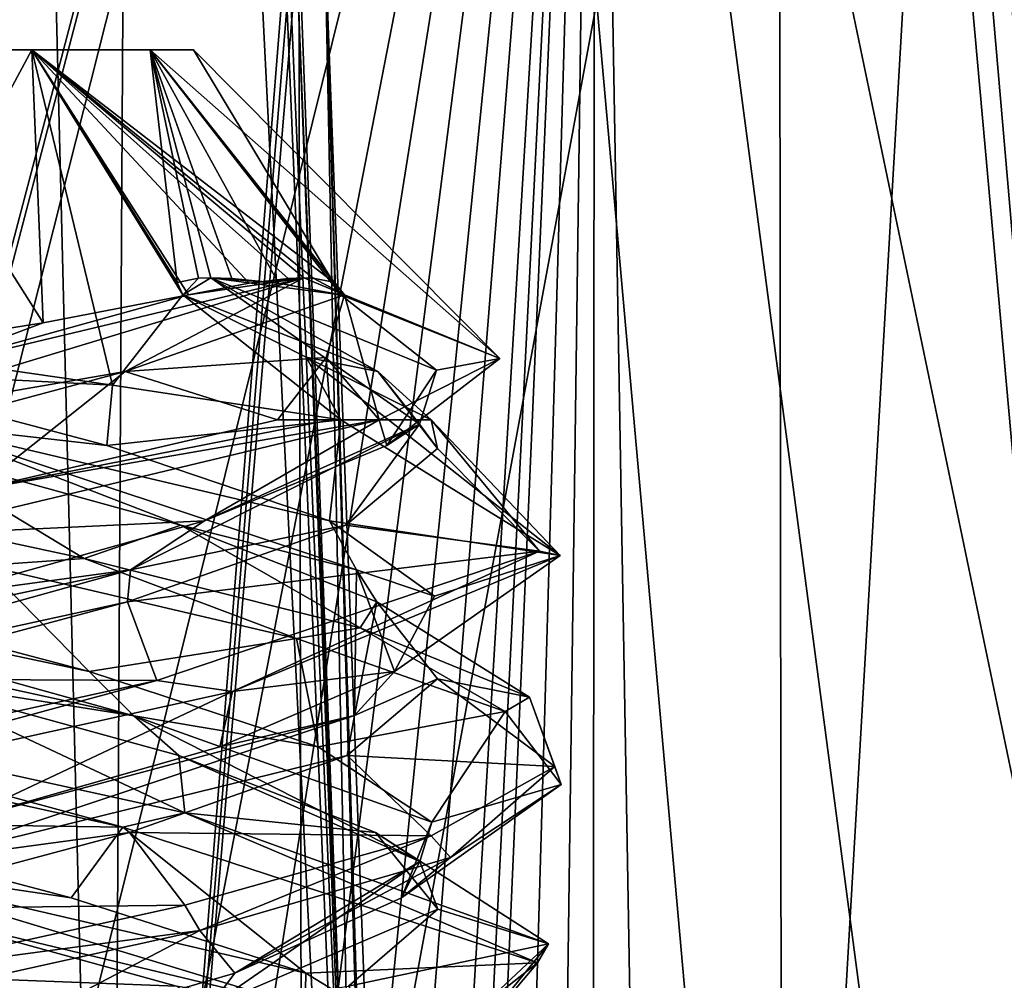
# Model space of a CAD drawing. Header units: millimetres. Extents: x -18.9 to 18.9, y -8.8 to 59.9.
# Tile 385 of 463: x 10.3 to 12.4, y 37 to 39.1. Entities that reach past the tile are written whole.
import ezdxf

# ---------------------------------------------------------------- set-up
doc = ezdxf.new("R2010")
doc.units = ezdxf.units.MM
doc.header["$LTSCALE"] = 65.185185
for name, color, linetype in [('1', 7, 'CONTINUOUS'), ('11', 7, 'CONTINUOUS'), ('18', 7, 'CONTINUOUS'), ('19', 7, 'CONTINUOUS'), ('21', 7, 'CONTINUOUS'), ('3292', 7, 'CONTINUOUS'), ('3294', 7, 'CONTINUOUS'), ('3297', 7, 'CONTINUOUS'), ('3360', 7, 'CONTINUOUS'), ('3361', 7, 'CONTINUOUS'), ('3362', 7, 'CONTINUOUS'), ('3363', 7, 'CONTINUOUS'), ('3364', 7, 'CONTINUOUS'), ('3365', 7, 'CONTINUOUS'), ('3366', 7, 'CONTINUOUS'), ('3367', 7, 'CONTINUOUS'), ('3368', 7, 'CONTINUOUS'), ('3369', 7, 'CONTINUOUS'), ('3370', 7, 'CONTINUOUS'), ('3371', 7, 'CONTINUOUS'), ('3449', 7, 'CONTINUOUS'), ('5', 7, 'CONTINUOUS'), ('6', 7, 'CONTINUOUS'), ('713', 7, 'CONTINUOUS'), ('831', 7, 'CONTINUOUS'), ('86', 7, 'CONTINUOUS')]:
    doc.layers.add(name, color=color, linetype=linetype)

msp = doc.modelspace()

# ---------------------------------------------------------------- linework, layer by layer
at = {"layer": '1', "color": 7, "linetype": 'Continuous'}
for points in [[(12.3539, 46.4439, 12.2533), (13.06, 34.4, 11.4977), (13.2439, 46.9853, 11.2854), (12.3539, 46.4439, 12.2533)], [(10.7201, 45.6315, 13.7055), (13.06, 34.4, 11.4977), (12.3539, 46.4439, 12.2533), (10.7201, 45.6315, 13.7055)], [(7.7341, 44.5793, 15.5867), (9.3979, 34.4, 14.6438), (10.7201, 45.6315, 13.7055), (7.7341, 44.5793, 15.5867)], [(9.3979, 34.4, 14.6438), (13.06, 34.4, 11.4977), (10.7201, 45.6315, 13.7055), (9.3979, 34.4, 14.6438)]]:
    msp.add_3dface(points, dxfattribs=at)
at = {"layer": '11', "color": 7, "linetype": 'Continuous'}
for points in [[(9.8924, 42.7348, -8.5961), (10.0099, 35.193, -8.8594), (11.5265, 41.3085, -8.6459), (9.8924, 42.7348, -8.5961)], [(10.0099, 35.193, -8.8594), (10.3368, 35.193, -8.8594), (11.5265, 41.3085, -8.6459), (10.0099, 35.193, -8.8594)], [(10.3368, 35.193, -8.8594), (10.5504, 35.1821, -8.8598), (11.5265, 41.3085, -8.6459), (10.3368, 35.193, -8.8594)], [(10.5504, 35.1821, -8.8598), (10.7384, 35.149, -8.861), (11.5265, 41.3085, -8.6459), (10.5504, 35.1821, -8.8598)], [(10.7384, 35.149, -8.861), (10.8982, 35.0931, -8.8629), (11.5265, 41.3085, -8.6459), (10.7384, 35.149, -8.861)], [(10.8982, 35.0931, -8.8629), (11.0245, 35.0139, -8.8657), (11.5265, 41.3085, -8.6459), (10.8982, 35.0931, -8.8629)], [(11.0245, 35.0139, -8.8657), (11.1347, 34.807, -8.8729), (11.5265, 41.3085, -8.6459), (11.0245, 35.0139, -8.8657)], [(11.1347, 34.807, -8.8729), (11.1457, 33.7634, -8.9094), (11.5265, 41.3085, -8.6459), (11.1347, 34.807, -8.8729)], [(11.1457, 33.7634, -8.9094), (11.1559, 32.793, -8.9433), (11.5265, 41.3085, -8.6459), (11.1457, 33.7634, -8.9094)], [(11.5265, 41.3085, -8.6459), (11.1559, 32.793, -8.9433), (11.2794, 32.793, -8.9433), (11.5265, 41.3085, -8.6459)], [(11.4107, 32.7797, -8.9437), (11.5265, 41.3085, -8.6459), (11.2794, 32.793, -8.9433), (11.4107, 32.7797, -8.9437)], [(11.5202, 32.7456, -8.9449), (11.5265, 41.3085, -8.6459), (11.4107, 32.7797, -8.9437), (11.5202, 32.7456, -8.9449)], [(11.6769, 32.6406, -8.9486), (11.5265, 41.3085, -8.6459), (11.5202, 32.7456, -8.9449), (11.6769, 32.6406, -8.9486)]]:
    msp.add_3dface(points, dxfattribs=at)
at = {"layer": '18', "color": 7, "linetype": 'Continuous'}
msp.add_3dface([(10.8911, 36.8636, -11.1739), (10.8859, 39.2459, -11.2877), (11.0069, 36.0245, -11.2506), (10.8911, 36.8636, -11.1739)], dxfattribs=at)
at = {"layer": '19', "color": 7, "linetype": 'Continuous'}
for points in [[(11.443, 50.0212, -8.2459), (13.4664, 26.593, -6.4296), (11.5189, 50.0468, -8.1379), (11.443, 50.0212, -8.2459)], [(11.5189, 50.0468, -8.1379), (13.4664, 26.593, -6.4296), (11.594, 50.0109, -8.0329), (11.5189, 50.0468, -8.1379)], [(11.3763, 49.8541, -8.3475), (13.4664, 26.593, -6.4296), (11.443, 50.0212, -8.2459), (11.3763, 49.8541, -8.3475)], [(11.594, 50.0109, -8.0329), (13.4664, 26.593, -6.4296), (12.0909, 49.4965, -7.2983), (11.594, 50.0109, -8.0329)], [(11.3763, 49.8541, -8.3475), (11.5265, 41.3085, -8.6459), (13.4664, 26.593, -6.4296), (11.3763, 49.8541, -8.3475)], [(12.0909, 49.4965, -7.2983), (13.4664, 26.593, -6.4296), (12.5466, 48.9548, -6.5246), (12.0909, 49.4965, -7.2983)], [(11.5265, 41.3085, -8.6459), (11.6769, 32.6406, -8.9486), (13.4664, 26.593, -6.4296), (11.5265, 41.3085, -8.6459)]]:
    msp.add_3dface(points, dxfattribs=at)
at = {"layer": '21', "color": 7, "linetype": 'Continuous'}
for points in [[(11.9151, 48.089, 10.4082), (11.9323, 34.593, 10.9974), (10.7717, 47.6233, 11.0562), (11.9151, 48.089, 10.4082)], [(12.7048, 47.9549, 9.2417), (11.9323, 34.593, 10.9974), (11.9151, 48.089, 10.4082), (12.7048, 47.9549, 9.2417)], [(13.2306, 34.593, 9.1214), (11.9323, 34.593, 10.9974), (12.7048, 47.9549, 9.2417), (13.2306, 34.593, 9.1214)], [(11.9323, 34.593, 10.9974), (9.7348, 34.593, 11.6106), (10.7717, 47.6233, 11.0562), (11.9323, 34.593, 10.9974)], [(10.7717, 47.6233, 11.0562), (9.7348, 34.593, 11.6106), (10.0979, 47.1737, 11.1784), (10.7717, 47.6233, 11.0562)]]:
    msp.add_3dface(points, dxfattribs=at)
at = {"layer": '3292', "color": 7, "linetype": 'Continuous'}
for points in [[(9.9586, 39, 7.6562), (9.9586, 39, 9.0562), (10.3087, 39, 8.9622), (9.9586, 39, 7.6562)], [(10.3087, 39, 7.7503), (9.9586, 39, 7.6562), (10.3087, 39, 8.9622), (10.3087, 39, 7.7503)], [(10.5646, 39, 8.0061), (10.3087, 39, 7.7503), (10.5646, 39, 8.7064), (10.5646, 39, 8.0061)], [(10.5646, 39, 8.7064), (10.3087, 39, 7.7503), (10.3087, 39, 8.9622), (10.5646, 39, 8.7064)], [(10.6586, 39, 8.3562), (10.5646, 39, 8.0061), (10.5646, 39, 8.7064), (10.6586, 39, 8.3562)]]:
    msp.add_3dface(points, dxfattribs=at)
at = {"layer": '3294', "color": 7, "linetype": 'Continuous'}
for points in [[(11.0601, 38.2, 9.3744), (10.1873, 38.0487, 9.8387), (10.0147, 37.9494, 9.8552), (11.0601, 38.2, 9.3744)], [(10.8403, 38.2, 9.5698), (10.1873, 38.0487, 9.8387), (10.955, 38.2, 9.4775), (10.8403, 38.2, 9.5698)], [(10.955, 38.2, 9.4775), (10.1873, 38.0487, 9.8387), (11.0601, 38.2, 9.3744), (10.955, 38.2, 9.4775)], [(10.9768, 38.2, 7.2548), (11.0798, 38.2, 7.3599), (11.4514, 37.9063, 8.5032), (10.9768, 38.2, 7.2548)], [(11.0798, 38.2, 7.3599), (11.1721, 38.2, 7.4746), (11.4514, 37.9063, 8.5032), (11.0798, 38.2, 7.3599)], [(11.1721, 38.2, 7.4746), (11.4064, 37.9158, 8.7484), (11.4514, 37.9063, 8.5032), (11.1721, 38.2, 7.4746)], [(11.4064, 37.9158, 8.7484), (10.5789, 37.6357, 9.722), (10.7424, 37.6125, 9.6352), (11.4064, 37.9158, 8.7484)], [(11.4514, 37.9063, 8.5032), (11.4064, 37.9158, 8.7484), (10.7424, 37.6125, 9.6352), (11.4514, 37.9063, 8.5032)], [(10.5789, 37.6357, 9.722), (9.2984, 37.3549, 9.7031), (9.4119, 37.3188, 9.7531), (10.5789, 37.6357, 9.722)], [(10.7424, 37.6125, 9.6352), (10.5789, 37.6357, 9.722), (9.4119, 37.3188, 9.7531), (10.7424, 37.6125, 9.6352)]]:
    msp.add_3dface(points, dxfattribs=at)
at = {"layer": '3297', "color": 7, "linetype": 'Continuous'}
for points in [[(10.3087, 39, 8.9622), (9.9586, 39, 9.0562), (10.3331, 38.41, 9.5906), (10.3087, 39, 8.9622)], [(9.9586, 39, 9.0562), (9.9586, 38.3506, 9.7057), (10.3331, 38.41, 9.5906), (9.9586, 39, 9.0562)], [(9.9586, 39, 7.6562), (10.3087, 39, 7.7503), (9.9586, 38.3506, 7.0068), (9.9586, 39, 7.6562)], [(9.9586, 38.3506, 7.0068), (10.3087, 39, 7.7503), (10.4831, 38.2745, 7.0308), (9.9586, 38.3506, 7.0068)], [(10.3087, 39, 7.7503), (10.5646, 39, 8.0061), (10.6232, 38.4973, 7.3539), (10.3087, 39, 7.7503)], [(10.4831, 38.2745, 7.0308), (10.3087, 39, 7.7503), (10.6355, 38.4706, 7.33), (10.4831, 38.2745, 7.0308)], [(10.6355, 38.4706, 7.33), (10.3087, 39, 7.7503), (10.6232, 38.4973, 7.3539), (10.6355, 38.4706, 7.33)], [(10.5646, 39, 8.7064), (10.3087, 39, 8.9622), (10.9608, 38.4974, 9.0209), (10.5646, 39, 8.7064)], [(10.9608, 38.4974, 9.0209), (10.3087, 39, 8.9622), (10.9174, 38.506, 9.0677), (10.9608, 38.4974, 9.0209)], [(10.9174, 38.506, 9.0677), (10.3087, 39, 8.9622), (10.8968, 38.5067, 9.0936), (10.9174, 38.506, 9.0677)], [(10.8968, 38.5067, 9.0936), (10.3087, 39, 8.9622), (10.8628, 38.5054, 9.1369), (10.8968, 38.5067, 9.0936)], [(10.8628, 38.5054, 9.1369), (10.3087, 39, 8.9622), (10.7789, 38.4954, 9.2383), (10.8628, 38.5054, 9.1369)], [(10.7789, 38.4954, 9.2383), (10.3087, 39, 8.9622), (10.6476, 38.4706, 9.3744), (10.7789, 38.4954, 9.2383)], [(10.6476, 38.4706, 9.3744), (10.3087, 39, 8.9622), (10.3331, 38.41, 9.5906), (10.6476, 38.4706, 9.3744)], [(10.5646, 39, 8.0061), (10.6586, 39, 8.3562), (10.9767, 38.4706, 7.6672), (10.5646, 39, 8.0061)], [(10.6232, 38.4973, 7.3539), (10.5646, 39, 8.0061), (10.6688, 38.506, 7.3964), (10.6232, 38.4973, 7.3539)], [(10.6688, 38.506, 7.3964), (10.5646, 39, 8.0061), (10.6959, 38.5067, 7.418), (10.6688, 38.506, 7.3964)], [(10.6959, 38.5067, 7.418), (10.5646, 39, 8.0061), (10.741, 38.5053, 7.4534), (10.6959, 38.5067, 7.418)], [(10.741, 38.5053, 7.4534), (10.5646, 39, 8.0061), (10.8424, 38.4952, 7.5375), (10.741, 38.5053, 7.4534)], [(10.8424, 38.4952, 7.5375), (10.5646, 39, 8.0061), (10.9767, 38.4706, 7.6672), (10.8424, 38.4952, 7.5375)], [(10.6586, 39, 8.3562), (10.5646, 39, 8.7064), (11.3205, 38.3327, 8.4769), (10.6586, 39, 8.3562)], [(11.3205, 38.3327, 8.4769), (10.5646, 39, 8.7064), (10.9848, 38.4706, 9.0332), (11.3205, 38.3327, 8.4769)], [(10.9848, 38.4706, 9.0332), (10.5646, 39, 8.7064), (10.9608, 38.4974, 9.0209), (10.9848, 38.4706, 9.0332)], [(10.9767, 38.4706, 7.6672), (10.6586, 39, 8.3562), (11.3205, 38.3327, 8.4769), (10.9767, 38.4706, 7.6672)], [(10.9768, 38.2, 7.2548), (10.4831, 38.2745, 7.0308), (10.6355, 38.4706, 7.33), (10.9768, 38.2, 7.2548)], [(10.902, 38.3351, 7.3698), (10.9768, 38.2, 7.2548), (10.6355, 38.4706, 7.33), (10.902, 38.3351, 7.3698)], [(10.945, 38.335, 9.2997), (11.0601, 38.2, 9.3744), (10.9848, 38.4706, 9.0332), (10.945, 38.335, 9.2997)], [(11.0601, 38.2, 9.3744), (11.3205, 38.3327, 8.4769), (10.9848, 38.4706, 9.0332), (11.0601, 38.2, 9.3744)], [(10.8403, 38.2, 9.5698), (10.955, 38.2, 9.4775), (10.945, 38.335, 9.2997), (10.8403, 38.2, 9.5698)], [(11.1721, 38.2, 7.4746), (11.0798, 38.2, 7.3599), (10.902, 38.3351, 7.3698), (11.1721, 38.2, 7.4746)], [(11.0798, 38.2, 7.3599), (10.9768, 38.2, 7.2548), (10.902, 38.3351, 7.3698), (11.0798, 38.2, 7.3599)], [(10.955, 38.2, 9.4775), (11.0601, 38.2, 9.3744), (10.945, 38.335, 9.2997), (10.955, 38.2, 9.4775)]]:
    msp.add_3dface(points, dxfattribs=at)
at = {"layer": '3360', "color": 7, "linetype": 'Continuous'}
for points in [[(10.4217, 37.9001, 6.9295), (9.7236, 38.0501, 6.8748), (10.0281, 38.1382, 7.1288), (10.4217, 37.9001, 6.9295)], [(10.6309, 37.9721, 7.327), (10.4217, 37.9001, 6.9295), (10.0281, 38.1382, 7.1288), (10.6309, 37.9721, 7.327)], [(11.019, 37.7501, 7.2953), (10.4217, 37.9001, 6.9295), (10.6309, 37.9721, 7.327), (11.019, 37.7501, 7.2953)], [(11.0546, 37.8059, 7.7995), (11.019, 37.7501, 7.2953), (10.6309, 37.9721, 7.327), (11.0546, 37.8059, 7.7995)], [(11.3851, 37.6, 7.8925), (11.019, 37.7501, 7.2953), (11.0546, 37.8059, 7.7995), (11.3851, 37.6, 7.8925)], [(11.1863, 37.6397, 8.4203), (11.3851, 37.6, 7.8925), (11.0546, 37.8059, 7.7995), (11.1863, 37.6397, 8.4203)], [(10.9908, 37.4735, 9.024), (11.4401, 37.45, 8.5908), (11.1863, 37.6397, 8.4203), (10.9908, 37.4735, 9.024)], [(11.4401, 37.45, 8.5908), (11.3851, 37.6, 7.8925), (11.1863, 37.6397, 8.4203), (11.4401, 37.45, 8.5908)], [(10.5202, 37.3073, 9.4498), (11.1721, 37.3, 9.2379), (10.9908, 37.4735, 9.024), (10.5202, 37.3073, 9.4498)], [(11.1721, 37.3, 9.2379), (11.4401, 37.45, 8.5908), (10.9908, 37.4735, 9.024), (11.1721, 37.3, 9.2379)], [(9.9, 37.1411, 9.5842), (10.6395, 37.15, 9.6928), (10.5202, 37.3073, 9.4498), (9.9, 37.1411, 9.5842)], [(10.6395, 37.15, 9.6928), (11.1721, 37.3, 9.2379), (10.5202, 37.3073, 9.4498), (10.6395, 37.15, 9.6928)], [(9.9586, 37, 9.8562), (10.6395, 37.15, 9.6928), (9.9, 37.1411, 9.5842), (9.9586, 37, 9.8562)]]:
    msp.add_3dface(points, dxfattribs=at)
at = {"layer": '3361', "color": 7, "linetype": 'Continuous'}
for points in [[(10.4706, 38.1445, 7.2386), (10.0643, 38.1905, 7.1676), (9.8571, 38.3076, 7.1311), (10.4706, 38.1445, 7.2386)], [(10.6309, 37.9721, 7.327), (10.0281, 38.1382, 7.1288), (10.0643, 38.1905, 7.1676), (10.6309, 37.9721, 7.327)], [(10.6309, 37.9721, 7.327), (10.0643, 38.1905, 7.1676), (11.0105, 37.8753, 7.7928), (10.6309, 37.9721, 7.327)], [(11.0105, 37.8753, 7.7928), (10.0643, 38.1905, 7.1676), (10.9527, 37.9814, 7.6331), (11.0105, 37.8753, 7.7928)], [(10.9527, 37.9814, 7.6331), (10.0643, 38.1905, 7.1676), (10.4706, 38.1445, 7.2386), (10.9527, 37.9814, 7.6331)], [(11.0546, 37.8059, 7.7995), (10.6309, 37.9721, 7.327), (11.0105, 37.8753, 7.7928), (11.0546, 37.8059, 7.7995)], [(11.1796, 37.8184, 8.2132), (11.0105, 37.8753, 7.7928), (10.9527, 37.9814, 7.6331), (11.1796, 37.8184, 8.2132)], [(11.0546, 37.8059, 7.7995), (11.0105, 37.8753, 7.7928), (11.0065, 37.56, 8.927), (11.0546, 37.8059, 7.7995)], [(11.0065, 37.56, 8.927), (11.0105, 37.8753, 7.7928), (11.0929, 37.6553, 8.8301), (11.0065, 37.56, 8.927)], [(11.0929, 37.6553, 8.8301), (11.0105, 37.8753, 7.7928), (11.1796, 37.8184, 8.2132), (11.0929, 37.6553, 8.8301)], [(11.1863, 37.6397, 8.4203), (11.0546, 37.8059, 7.7995), (11.0065, 37.56, 8.927), (11.1863, 37.6397, 8.4203)], [(10.715, 37.4922, 9.3253), (11.0065, 37.56, 8.927), (11.0929, 37.6553, 8.8301), (10.715, 37.4922, 9.3253)], [(10.9908, 37.4735, 9.024), (11.1863, 37.6397, 8.4203), (11.0065, 37.56, 8.927), (10.9908, 37.4735, 9.024)], [(10.9908, 37.4735, 9.024), (11.0065, 37.56, 8.927), (10.056, 37.2448, 9.5455), (10.9908, 37.4735, 9.024)], [(10.056, 37.2448, 9.5455), (11.0065, 37.56, 8.927), (10.1429, 37.3292, 9.5717), (10.056, 37.2448, 9.5455)], [(10.1429, 37.3292, 9.5717), (11.0065, 37.56, 8.927), (10.715, 37.4922, 9.3253), (10.1429, 37.3292, 9.5717)], [(10.5202, 37.3073, 9.4498), (10.9908, 37.4735, 9.024), (10.056, 37.2448, 9.5455), (10.5202, 37.3073, 9.4498)], [(9.9, 37.1411, 9.5842), (10.5202, 37.3073, 9.4498), (10.056, 37.2448, 9.5455), (9.9, 37.1411, 9.5842)]]:
    msp.add_3dface(points, dxfattribs=at)
at = {"layer": '3362', "color": 7, "linetype": 'Continuous'}
for points in [[(9.9586, 38.3506, 7.0068), (10.4831, 38.2745, 7.0308), (9.8571, 38.3076, 7.1311), (9.9586, 38.3506, 7.0068)], [(10.4831, 38.2745, 7.0308), (10.4706, 38.1445, 7.2386), (9.8571, 38.3076, 7.1311), (10.4831, 38.2745, 7.0308)], [(10.4831, 38.2745, 7.0308), (10.9768, 38.2, 7.2548), (10.4706, 38.1445, 7.2386), (10.4831, 38.2745, 7.0308)], [(10.9768, 38.2, 7.2548), (10.9527, 37.9814, 7.6331), (10.4706, 38.1445, 7.2386), (10.9768, 38.2, 7.2548)], [(10.9768, 38.2, 7.2548), (11.4514, 37.9063, 8.5032), (10.9527, 37.9814, 7.6331), (10.9768, 38.2, 7.2548)], [(11.4514, 37.9063, 8.5032), (11.1796, 37.8184, 8.2132), (10.9527, 37.9814, 7.6331), (11.4514, 37.9063, 8.5032)], [(11.4514, 37.9063, 8.5032), (10.7424, 37.6125, 9.6352), (11.0929, 37.6553, 8.8301), (11.4514, 37.9063, 8.5032)], [(11.4514, 37.9063, 8.5032), (11.0929, 37.6553, 8.8301), (11.1796, 37.8184, 8.2132), (11.4514, 37.9063, 8.5032)], [(10.7424, 37.6125, 9.6352), (10.715, 37.4922, 9.3253), (11.0929, 37.6553, 8.8301), (10.7424, 37.6125, 9.6352)], [(10.7424, 37.6125, 9.6352), (9.4119, 37.3188, 9.7531), (10.1429, 37.3292, 9.5717), (10.7424, 37.6125, 9.6352)], [(10.7424, 37.6125, 9.6352), (10.1429, 37.3292, 9.5717), (10.715, 37.4922, 9.3253), (10.7424, 37.6125, 9.6352)]]:
    msp.add_3dface(points, dxfattribs=at)
at = {"layer": '3363', "color": 7, "linetype": 'Continuous'}
for points in [[(10.902, 38.3351, 7.3698), (10.6355, 38.4706, 7.33), (11.0571, 38.3044, 7.8044), (10.902, 38.3351, 7.3698)], [(11.1721, 38.2, 7.4746), (10.902, 38.3351, 7.3698), (11.0571, 38.3044, 7.8044), (11.1721, 38.2, 7.4746)], [(11.186, 38.1382, 8.4257), (11.1721, 38.2, 7.4746), (11.0571, 38.3044, 7.8044), (11.186, 38.1382, 8.4257)], [(11.4064, 37.9158, 8.7484), (11.1721, 38.2, 7.4746), (11.186, 38.1382, 8.4257), (11.4064, 37.9158, 8.7484)], [(10.9878, 37.9721, 9.0286), (11.4064, 37.9158, 8.7484), (11.186, 38.1382, 8.4257), (10.9878, 37.9721, 9.0286)], [(10.5154, 37.8059, 9.4523), (11.4064, 37.9158, 8.7484), (10.9878, 37.9721, 9.0286), (10.5154, 37.8059, 9.4523)], [(10.5789, 37.6357, 9.722), (11.4064, 37.9158, 8.7484), (10.5154, 37.8059, 9.4523), (10.5789, 37.6357, 9.722)], [(9.8946, 37.6397, 9.5839), (10.5789, 37.6357, 9.722), (10.5154, 37.8059, 9.4523), (9.8946, 37.6397, 9.5839)], [(9.2984, 37.3549, 9.7031), (10.5789, 37.6357, 9.722), (9.8946, 37.6397, 9.5839), (9.2984, 37.3549, 9.7031)]]:
    msp.add_3dface(points, dxfattribs=at)
at = {"layer": '3364', "color": 7, "linetype": 'Continuous'}
for points in [[(10.6355, 38.4706, 7.33), (10.6232, 38.4973, 7.3539), (10.6688, 38.506, 7.3964), (10.6355, 38.4706, 7.33)], [(10.6355, 38.4706, 7.33), (10.6688, 38.506, 7.3964), (10.6959, 38.5067, 7.418), (10.6355, 38.4706, 7.33)], [(10.6355, 38.4706, 7.33), (10.6959, 38.5067, 7.418), (11.0571, 38.3044, 7.8044), (10.6355, 38.4706, 7.33)], [(10.6959, 38.5067, 7.418), (10.741, 38.5053, 7.4534), (10.8424, 38.4952, 7.5375), (10.6959, 38.5067, 7.418)], [(10.6959, 38.5067, 7.418), (10.8424, 38.4952, 7.5375), (10.9767, 38.4706, 7.6672), (10.6959, 38.5067, 7.418)], [(10.6959, 38.5067, 7.418), (10.9767, 38.4706, 7.6672), (11.1837, 38.3076, 8.2547), (10.6959, 38.5067, 7.418)], [(11.0571, 38.3044, 7.8044), (10.6959, 38.5067, 7.418), (11.1471, 38.1904, 8.4622), (11.0571, 38.3044, 7.8044)], [(11.1471, 38.1904, 8.4622), (10.6959, 38.5067, 7.418), (11.1837, 38.3076, 8.2547), (11.1471, 38.1904, 8.4622)], [(11.186, 38.1382, 8.4257), (11.0571, 38.3044, 7.8044), (11.1471, 38.1904, 8.4622), (11.186, 38.1382, 8.4257)], [(11.0762, 38.1445, 8.8683), (11.1471, 38.1904, 8.4622), (11.1837, 38.3076, 8.2547), (11.0762, 38.1445, 8.8683)], [(10.9878, 37.9721, 9.0286), (11.1471, 38.1904, 8.4622), (10.5217, 37.8752, 9.4083), (10.9878, 37.9721, 9.0286)], [(10.5217, 37.8752, 9.4083), (11.1471, 38.1904, 8.4622), (10.6817, 37.9814, 9.3504), (10.5217, 37.8752, 9.4083)], [(10.6817, 37.9814, 9.3504), (11.1471, 38.1904, 8.4622), (11.0762, 38.1445, 8.8683), (10.6817, 37.9814, 9.3504)], [(10.9878, 37.9721, 9.0286), (11.186, 38.1382, 8.4257), (11.1471, 38.1904, 8.4622), (10.9878, 37.9721, 9.0286)], [(10.1016, 37.8184, 9.5773), (10.5217, 37.8752, 9.4083), (10.6817, 37.9814, 9.3504), (10.1016, 37.8184, 9.5773)], [(10.5154, 37.8059, 9.4523), (10.9878, 37.9721, 9.0286), (10.5217, 37.8752, 9.4083), (10.5154, 37.8059, 9.4523)], [(10.5154, 37.8059, 9.4523), (10.5217, 37.8752, 9.4083), (9.3876, 37.5599, 9.4041), (10.5154, 37.8059, 9.4523)], [(9.3876, 37.5599, 9.4041), (10.5217, 37.8752, 9.4083), (9.4847, 37.6553, 9.4906), (9.3876, 37.5599, 9.4041)], [(9.4847, 37.6553, 9.4906), (10.5217, 37.8752, 9.4083), (10.1016, 37.8184, 9.5773), (9.4847, 37.6553, 9.4906)], [(9.8946, 37.6397, 9.5839), (10.5154, 37.8059, 9.4523), (9.3876, 37.5599, 9.4041), (9.8946, 37.6397, 9.5839)]]:
    msp.add_3dface(points, dxfattribs=at)
at = {"layer": '3365', "color": 7, "linetype": 'Continuous'}
for points in [[(10.9767, 38.4706, 7.6672), (11.3205, 38.3327, 8.4769), (11.1837, 38.3076, 8.2547), (10.9767, 38.4706, 7.6672)], [(11.3205, 38.3327, 8.4769), (11.0601, 38.2, 9.3744), (11.0762, 38.1445, 8.8683), (11.3205, 38.3327, 8.4769)], [(11.3205, 38.3327, 8.4769), (11.0762, 38.1445, 8.8683), (11.1837, 38.3076, 8.2547), (11.3205, 38.3327, 8.4769)], [(11.0601, 38.2, 9.3744), (10.0147, 37.9494, 9.8552), (10.6817, 37.9814, 9.3504), (11.0601, 38.2, 9.3744)], [(11.0601, 38.2, 9.3744), (10.6817, 37.9814, 9.3504), (11.0762, 38.1445, 8.8683), (11.0601, 38.2, 9.3744)], [(10.0147, 37.9494, 9.8552), (10.1016, 37.8184, 9.5773), (10.6817, 37.9814, 9.3504), (10.0147, 37.9494, 9.8552)]]:
    msp.add_3dface(points, dxfattribs=at)
at = {"layer": '3366', "color": 7, "linetype": 'Continuous'}
for points in [[(10.945, 38.335, 9.2997), (10.9848, 38.4706, 9.0332), (10.5105, 38.3044, 9.4548), (10.945, 38.335, 9.2997)], [(10.8403, 38.2, 9.5698), (10.945, 38.335, 9.2997), (10.5105, 38.3044, 9.4548), (10.8403, 38.2, 9.5698)], [(9.8891, 38.1382, 9.5836), (10.1873, 38.0487, 9.8387), (10.5105, 38.3044, 9.4548), (9.8891, 38.1382, 9.5836)], [(10.1873, 38.0487, 9.8387), (10.8403, 38.2, 9.5698), (10.5105, 38.3044, 9.4548), (10.1873, 38.0487, 9.8387)], [(10.6217, 36.9749, 7.3211), (9.9586, 37, 6.8562), (10.0171, 37.1411, 7.1283), (10.6217, 36.9749, 7.3211)], [(11.032, 36.7462, 7.3085), (9.9586, 37, 6.8562), (10.6217, 36.9749, 7.3211), (11.032, 36.7462, 7.3085)]]:
    msp.add_3dface(points, dxfattribs=at)
at = {"layer": '3367', "color": 7, "linetype": 'Continuous'}
for points in [[(10.5105, 38.3044, 9.4548), (10.8968, 38.5067, 9.0936), (9.8529, 38.1905, 9.5448), (10.5105, 38.3044, 9.4548)], [(9.8529, 38.1905, 9.5448), (10.8968, 38.5067, 9.0936), (10.0601, 38.3076, 9.5814), (9.8529, 38.1905, 9.5448)], [(10.8968, 38.5067, 9.0936), (10.6476, 38.4706, 9.3744), (10.0601, 38.3076, 9.5814), (10.8968, 38.5067, 9.0936)], [(10.9848, 38.4706, 9.0332), (10.8968, 38.5067, 9.0936), (10.5105, 38.3044, 9.4548), (10.9848, 38.4706, 9.0332)], [(10.8968, 38.5067, 9.0936), (10.7789, 38.4954, 9.2383), (10.6476, 38.4706, 9.3744), (10.8968, 38.5067, 9.0936)], [(10.8968, 38.5067, 9.0936), (10.8628, 38.5054, 9.1369), (10.7789, 38.4954, 9.2383), (10.8968, 38.5067, 9.0936)], [(10.9848, 38.4706, 9.0332), (10.9174, 38.506, 9.0677), (10.8968, 38.5067, 9.0936), (10.9848, 38.4706, 9.0332)], [(10.9848, 38.4706, 9.0332), (10.9608, 38.4974, 9.0209), (10.9174, 38.506, 9.0677), (10.9848, 38.4706, 9.0332)], [(9.8891, 38.1382, 9.5836), (10.5105, 38.3044, 9.4548), (9.8529, 38.1905, 9.5448), (9.8891, 38.1382, 9.5836)], [(10.3937, 37.1661, 7.2065), (9.8612, 37.2448, 7.1669), (9.7742, 37.3292, 7.1408), (10.3937, 37.1661, 7.2065)], [(10.0171, 37.1411, 7.1283), (9.8612, 37.2448, 7.1669), (10.8997, 36.9295, 7.6226), (10.0171, 37.1411, 7.1283)], [(10.8997, 36.9295, 7.6226), (9.8612, 37.2448, 7.1669), (10.9014, 37.003, 7.5674), (10.8997, 36.9295, 7.6226)], [(10.9014, 37.003, 7.5674), (9.8612, 37.2448, 7.1669), (10.3937, 37.1661, 7.2065), (10.9014, 37.003, 7.5674)], [(10.6217, 36.9749, 7.3211), (10.0171, 37.1411, 7.1283), (10.8997, 36.9295, 7.6226), (10.6217, 36.9749, 7.3211)], [(11.1671, 36.84, 8.1308), (10.8997, 36.9295, 7.6226), (10.9014, 37.003, 7.5674), (11.1671, 36.84, 8.1308)]]:
    msp.add_3dface(points, dxfattribs=at)
at = {"layer": '3368', "color": 7, "linetype": 'Continuous'}
for points in [[(10.6476, 38.4706, 9.3744), (10.3331, 38.41, 9.5906), (10.0601, 38.3076, 9.5814), (10.6476, 38.4706, 9.3744)], [(10.3331, 38.41, 9.5906), (9.9586, 38.3506, 9.7057), (10.0601, 38.3076, 9.5814), (10.3331, 38.41, 9.5906)], [(10.5053, 37.3188, 6.9594), (9.7742, 37.3292, 7.1408), (9.1747, 37.6125, 7.0773), (10.5053, 37.3188, 6.9594)], [(10.3937, 37.1661, 7.2065), (9.7742, 37.3292, 7.1408), (10.5053, 37.3188, 6.9594), (10.3937, 37.1661, 7.2065)], [(10.9014, 37.003, 7.5674), (10.3937, 37.1661, 7.2065), (10.5053, 37.3188, 6.9594), (10.9014, 37.003, 7.5674)], [(11.4023, 37.025, 7.9492), (10.9014, 37.003, 7.5674), (10.5053, 37.3188, 6.9594), (11.4023, 37.025, 7.9492)], [(11.1671, 36.84, 8.1308), (10.9014, 37.003, 7.5674), (11.4023, 37.025, 7.9492), (11.1671, 36.84, 8.1308)], [(11.1545, 36.7312, 9.2617), (11.1671, 36.84, 8.1308), (11.4023, 37.025, 7.9492), (11.1545, 36.7312, 9.2617)]]:
    msp.add_3dface(points, dxfattribs=at)
at = {"layer": '3369', "color": 7, "linetype": 'Continuous'}
for points in [[(10.6396, 37.35, 7.0198), (9.3484, 37.6333, 6.9859), (10.0226, 37.6397, 7.1285), (10.6396, 37.35, 7.0198)], [(10.6263, 37.4735, 7.324), (10.6396, 37.35, 7.0198), (10.0226, 37.6397, 7.1285), (10.6263, 37.4735, 7.324)], [(11.0521, 37.3073, 7.7946), (10.6396, 37.35, 7.0198), (10.6263, 37.4735, 7.324), (11.0521, 37.3073, 7.7946)], [(11.4258, 37.0666, 8.0445), (10.6396, 37.35, 7.0198), (11.0521, 37.3073, 7.7946), (11.4258, 37.0666, 8.0445)], [(11.1866, 37.1411, 8.4148), (11.4258, 37.0666, 8.0445), (11.0521, 37.3073, 7.7946), (11.1866, 37.1411, 8.4148)], [(10.9938, 36.9749, 9.0194), (11.4258, 37.0666, 8.0445), (11.1866, 37.1411, 8.4148), (10.9938, 36.9749, 9.0194)], [(11.1242, 36.7833, 9.3003), (11.4258, 37.0666, 8.0445), (10.9938, 36.9749, 9.0194), (11.1242, 36.7833, 9.3003)]]:
    msp.add_3dface(points, dxfattribs=at)
at = {"layer": '3370', "color": 7, "linetype": 'Continuous'}
for points in [[(9.4018, 37.8059, 7.2602), (9.3954, 37.8752, 7.3042), (10.5295, 37.5599, 7.3084), (9.4018, 37.8059, 7.2602)], [(10.5295, 37.5599, 7.3084), (9.3954, 37.8752, 7.3042), (10.4324, 37.6553, 7.2219), (10.5295, 37.5599, 7.3084)], [(10.4324, 37.6553, 7.2219), (9.3954, 37.8752, 7.3042), (9.8156, 37.8184, 7.1352), (10.4324, 37.6553, 7.2219)], [(10.0226, 37.6397, 7.1285), (9.4018, 37.8059, 7.2602), (10.5295, 37.5599, 7.3084), (10.0226, 37.6397, 7.1285)], [(10.9277, 37.4922, 7.5998), (10.5295, 37.5599, 7.3084), (10.4324, 37.6553, 7.2219), (10.9277, 37.4922, 7.5998)], [(10.6263, 37.4735, 7.324), (10.0226, 37.6397, 7.1285), (10.5295, 37.5599, 7.3084), (10.6263, 37.4735, 7.324)], [(10.6263, 37.4735, 7.324), (10.5295, 37.5599, 7.3084), (11.1479, 37.2447, 8.2591), (10.6263, 37.4735, 7.324)], [(11.1479, 37.2447, 8.2591), (10.5295, 37.5599, 7.3084), (11.174, 37.3292, 8.1719), (11.1479, 37.2447, 8.2591)], [(11.174, 37.3292, 8.1719), (10.5295, 37.5599, 7.3084), (10.9277, 37.4922, 7.5998), (11.174, 37.3292, 8.1719)], [(11.0521, 37.3073, 7.7946), (10.6263, 37.4735, 7.324), (11.1479, 37.2447, 8.2591), (11.0521, 37.3073, 7.7946)], [(11.1084, 37.1661, 8.7914), (11.1479, 37.2447, 8.2591), (11.174, 37.3292, 8.1719), (11.1084, 37.1661, 8.7914)], [(11.1866, 37.1411, 8.4148), (11.0521, 37.3073, 7.7946), (11.1479, 37.2447, 8.2591), (11.1866, 37.1411, 8.4148)], [(11.1866, 37.1411, 8.4148), (11.1479, 37.2447, 8.2591), (10.692, 36.9294, 9.2975), (11.1866, 37.1411, 8.4148)], [(10.692, 36.9294, 9.2975), (11.1479, 37.2447, 8.2591), (10.7475, 37.003, 9.2991), (10.692, 36.9294, 9.2975)], [(10.7475, 37.003, 9.2991), (11.1479, 37.2447, 8.2591), (11.1084, 37.1661, 8.7914), (10.7475, 37.003, 9.2991)], [(10.9938, 36.9749, 9.0194), (11.1866, 37.1411, 8.4148), (10.692, 36.9294, 9.2975), (10.9938, 36.9749, 9.0194)], [(10.184, 36.84, 9.5648), (10.692, 36.9294, 9.2975), (10.7475, 37.003, 9.2991), (10.184, 36.84, 9.5648)]]:
    msp.add_3dface(points, dxfattribs=at)
at = {"layer": '3371', "color": 7, "linetype": 'Continuous'}
for points in [[(10.4324, 37.6553, 7.2219), (9.8156, 37.8184, 7.1352), (10.2072, 37.8845, 6.877), (10.4324, 37.6553, 7.2219)], [(10.8811, 37.7266, 7.1735), (10.4324, 37.6553, 7.2219), (10.2072, 37.8845, 6.877), (10.8811, 37.7266, 7.1735)], [(10.9277, 37.4922, 7.5998), (10.4324, 37.6553, 7.2219), (10.8811, 37.7266, 7.1735), (10.9277, 37.4922, 7.5998)], [(11.3327, 37.5688, 7.7549), (10.9277, 37.4922, 7.5998), (10.8811, 37.7266, 7.1735), (11.3327, 37.5688, 7.7549)], [(11.174, 37.3292, 8.1719), (10.9277, 37.4922, 7.5998), (11.3327, 37.5688, 7.7549), (11.174, 37.3292, 8.1719)], [(11.4534, 37.411, 8.4811), (11.174, 37.3292, 8.1719), (11.3327, 37.5688, 7.7549), (11.4534, 37.411, 8.4811)], [(11.1084, 37.1661, 8.7914), (11.174, 37.3292, 8.1719), (11.4534, 37.411, 8.4811), (11.1084, 37.1661, 8.7914)], [(11.214, 37.2532, 9.1772), (11.1084, 37.1661, 8.7914), (11.4534, 37.411, 8.4811), (11.214, 37.2532, 9.1772)], [(10.6722, 37.0953, 9.6756), (10.7475, 37.003, 9.2991), (11.214, 37.2532, 9.1772), (10.6722, 37.0953, 9.6756)], [(10.7475, 37.003, 9.2991), (11.1084, 37.1661, 8.7914), (11.214, 37.2532, 9.1772), (10.7475, 37.003, 9.2991)], [(9.9586, 36.9375, 9.8562), (10.184, 36.84, 9.5648), (10.6722, 37.0953, 9.6756), (9.9586, 36.9375, 9.8562)], [(10.184, 36.84, 9.5648), (10.7475, 37.003, 9.2991), (10.6722, 37.0953, 9.6756), (10.184, 36.84, 9.5648)]]:
    msp.add_3dface(points, dxfattribs=at)
at = {"layer": '3449', "color": 7, "linetype": 'Continuous'}
for points in [[(9.7236, 38.0501, 6.8748), (10.4217, 37.9001, 6.9295), (10.2072, 37.8845, 6.877), (9.7236, 38.0501, 6.8748)], [(10.4217, 37.9001, 6.9295), (10.8811, 37.7266, 7.1735), (10.2072, 37.8845, 6.877), (10.4217, 37.9001, 6.9295)], [(10.4217, 37.9001, 6.9295), (11.019, 37.7501, 7.2953), (10.8811, 37.7266, 7.1735), (10.4217, 37.9001, 6.9295)], [(11.019, 37.7501, 7.2953), (11.3327, 37.5688, 7.7549), (10.8811, 37.7266, 7.1735), (11.019, 37.7501, 7.2953)], [(11.019, 37.7501, 7.2953), (11.3851, 37.6, 7.8925), (11.3327, 37.5688, 7.7549), (11.019, 37.7501, 7.2953)], [(10.5053, 37.3188, 6.9594), (9.1747, 37.6125, 7.0773), (9.3484, 37.6333, 6.9859), (10.5053, 37.3188, 6.9594)], [(10.5053, 37.3188, 6.9594), (9.3484, 37.6333, 6.9859), (10.6396, 37.35, 7.0198), (10.5053, 37.3188, 6.9594)], [(11.3851, 37.6, 7.8925), (11.4534, 37.411, 8.4811), (11.3327, 37.5688, 7.7549), (11.3851, 37.6, 7.8925)], [(11.3851, 37.6, 7.8925), (11.4401, 37.45, 8.5908), (11.4534, 37.411, 8.4811), (11.3851, 37.6, 7.8925)], [(11.4401, 37.45, 8.5908), (11.1721, 37.3, 9.2379), (11.214, 37.2532, 9.1772), (11.4401, 37.45, 8.5908)], [(11.4401, 37.45, 8.5908), (11.214, 37.2532, 9.1772), (11.4534, 37.411, 8.4811), (11.4401, 37.45, 8.5908)], [(11.4023, 37.025, 7.9492), (10.5053, 37.3188, 6.9594), (10.6396, 37.35, 7.0198), (11.4023, 37.025, 7.9492)], [(11.4023, 37.025, 7.9492), (10.6396, 37.35, 7.0198), (11.4258, 37.0666, 8.0445), (11.4023, 37.025, 7.9492)], [(11.1721, 37.3, 9.2379), (10.6395, 37.15, 9.6928), (10.6722, 37.0953, 9.6756), (11.1721, 37.3, 9.2379)], [(11.1721, 37.3, 9.2379), (10.6722, 37.0953, 9.6756), (11.214, 37.2532, 9.1772), (11.1721, 37.3, 9.2379)], [(10.6395, 37.15, 9.6928), (9.9586, 37, 9.8562), (10.6722, 37.0953, 9.6756), (10.6395, 37.15, 9.6928)], [(9.9586, 37, 9.8562), (9.9586, 36.9375, 9.8562), (10.6722, 37.0953, 9.6756), (9.9586, 37, 9.8562)], [(11.1545, 36.7312, 9.2617), (11.4258, 37.0666, 8.0445), (11.1242, 36.7833, 9.3003), (11.1545, 36.7312, 9.2617)], [(11.1545, 36.7312, 9.2617), (11.4023, 37.025, 7.9492), (11.4258, 37.0666, 8.0445), (11.1545, 36.7312, 9.2617)], [(9.9586, 36.9375, 6.8562), (9.9586, 37, 6.8562), (11.032, 36.7462, 7.3085), (9.9586, 36.9375, 6.8562)]]:
    msp.add_3dface(points, dxfattribs=at)
at = {"layer": '5', "color": 7, "linetype": 'Continuous'}
for points in [[(14.0239, 52.5997, -10.3), (14.0239, 32.6, -10.3), (10.3289, 32.6, -14.0025), (14.0239, 52.5997, -10.3)], [(14.0239, 52.5997, -10.3), (10.3289, 32.6, -14.0025), (11.8589, 51.2893, -12.7329), (14.0239, 52.5997, -10.3)], [(11.8589, 51.2893, -12.7329), (10.3289, 32.6, -14.0025), (11.8221, 51.2785, -12.7671), (11.8589, 51.2893, -12.7329)], [(10.3289, 32.6, -14.0025), (9.1271, 50.9125, -14.8141), (11.8221, 51.2785, -12.7671), (10.3289, 32.6, -14.0025)], [(5.7, 32.6, -16.4399), (9.1271, 50.9125, -14.8141), (10.3289, 32.6, -14.0025), (5.7, 32.6, -16.4399)]]:
    msp.add_3dface(points, dxfattribs=at)
at = {"layer": '6', "color": 7, "linetype": 'Continuous'}
for points in [[(11.1233, 32.7965, -11.4962), (10.2091, 51.0262, -11.899), (9.7811, 32.7965, -12.6578), (11.1233, 32.7965, -11.4962)], [(10.5991, 45.3563, -11.6869), (10.2091, 51.0262, -11.899), (11.1233, 32.7965, -11.4962), (10.5991, 45.3563, -11.6869)], [(11.1233, 32.7965, -11.4962), (11.0018, 36.0206, -11.5349), (10.5991, 45.3563, -11.6869), (11.1233, 32.7965, -11.4962)], [(10.8798, 39.2424, -11.573), (10.5991, 45.3563, -11.6869), (11.0018, 36.0206, -11.5349), (10.8798, 39.2424, -11.573)]]:
    msp.add_3dface(points, dxfattribs=at)
at = {"layer": '713', "color": 7, "linetype": 'Continuous'}
for points in [[(10.9426, 39.2464, -11.4316), (10.8798, 39.2424, -11.573), (11.1366, 32.7972, -11.482), (10.9426, 39.2464, -11.4316)], [(10.8798, 39.2424, -11.573), (11.0018, 36.0206, -11.5349), (11.1366, 32.7972, -11.482), (10.8798, 39.2424, -11.573)], [(11.0069, 36.0245, -11.2506), (10.8859, 39.2459, -11.2877), (10.9426, 39.2464, -11.4316), (11.0069, 36.0245, -11.2506)], [(11.1276, 32.793, -11.2128), (11.0069, 36.0245, -11.2506), (10.9426, 39.2464, -11.4316), (11.1276, 32.793, -11.2128)], [(11.1276, 32.793, -11.2128), (10.9426, 39.2464, -11.4316), (11.184, 32.8005, -11.3457), (11.1276, 32.793, -11.2128)], [(11.184, 32.8005, -11.3457), (10.9426, 39.2464, -11.4316), (11.1366, 32.7972, -11.482), (11.184, 32.8005, -11.3457)]]:
    msp.add_3dface(points, dxfattribs=at)
at = {"layer": '831', "color": 7, "linetype": 'Continuous'}
for points in [[(15.7279, 49.3588, 6.9623), (12.9771, 34.4, 11.2887), (12.3559, 46.5272, 11.9654), (15.7279, 49.3588, 6.9623)], [(12.3559, 46.5272, 11.9654), (9.1165, 34.207, 14.5852), (7.402, 44.5124, 15.5258), (12.3559, 46.5272, 11.9654)], [(9.169, 34.3432, 14.5523), (9.1165, 34.207, 14.5852), (12.3559, 46.5272, 11.9654), (9.169, 34.3432, 14.5523)], [(9.2899, 34.4, 14.4754), (9.169, 34.3432, 14.5523), (12.3559, 46.5272, 11.9654), (9.2899, 34.4, 14.4754)], [(12.9771, 34.4, 11.2887), (9.2899, 34.4, 14.4754), (12.3559, 46.5272, 11.9654), (12.9771, 34.4, 11.2887)]]:
    msp.add_3dface(points, dxfattribs=at)
at = {"layer": '86', "color": 7, "linetype": 'Continuous'}
for points in [[(10.4777, 34.4114, -10.7999), (9.9877, 34.4117, -10.7736), (10.0634, 51.032, -11.548), (10.4777, 34.4114, -10.7999)], [(10.5419, 45.3618, -11.3545), (10.4777, 34.4114, -10.7999), (10.0634, 51.032, -11.548), (10.5419, 45.3618, -11.3545)], [(10.8859, 39.2459, -11.2877), (10.4777, 34.4114, -10.7999), (10.5419, 45.3618, -11.3545), (10.8859, 39.2459, -11.2877)], [(10.8859, 39.2459, -11.2877), (10.8911, 36.8636, -11.1739), (10.4777, 34.4114, -10.7999), (10.8859, 39.2459, -11.2877)]]:
    msp.add_3dface(points, dxfattribs=at)

doc.saveas('drawing.dxf')
